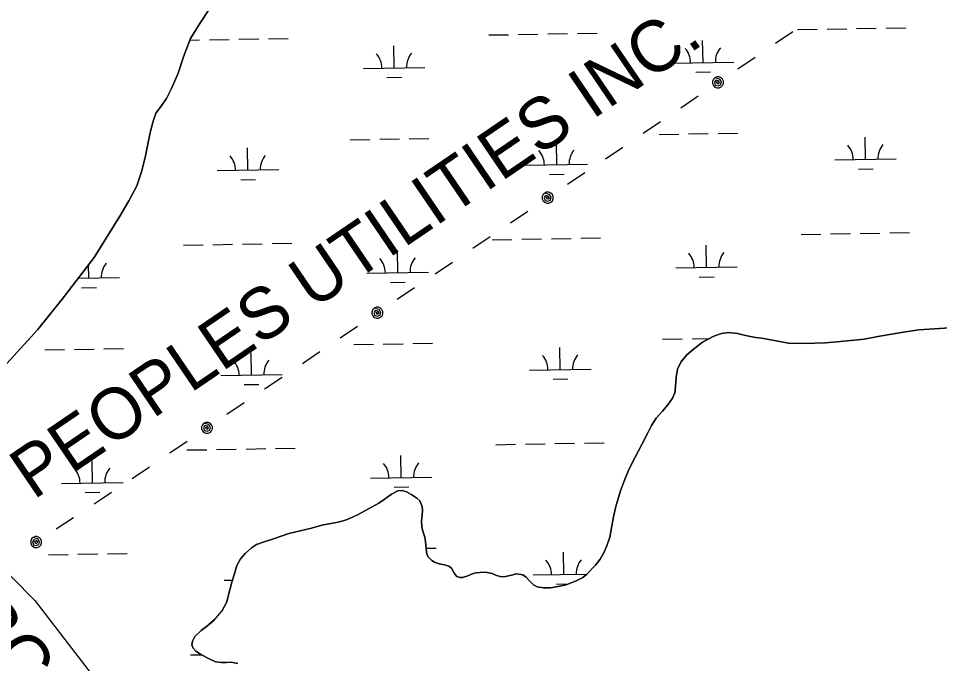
# Model space of a CAD drawing. Extents: x 3892998 to 3931244, y 278583 to 304547.
# Drawn here: x 3913620 to 3915117, y 292624 to 293672 of the extents above; entities that cross this region are included whole.
import ezdxf

# ---------------------------------------------------------------- set-up
doc = ezdxf.new("R2010")
doc.units = 0
for name, color, linetype in [('V-RIVR-RANG-IDEN', 7, 'Continuous'), ('V-TOPO-SHOR', 7, 'Continuous'), ('V-UTIL-IDEN', 7, 'Continuous'), ('V-UTIL-LINE', 7, 'Continuous'), ('V-WETL-SWMP', 7, 'Continuous')]:
    doc.layers.add(name, color=color, linetype=linetype)

msp = doc.modelspace()

# ---------------------------------------------------------------- linework, layer by layer
at = {"layer": 'V-TOPO-SHOR'}
for points in [[(3913929.6, 293686), (3913914.8, 293664), (3913909.3, 293655.3), (3913899.8, 293639.2), (3913888.5, 293609.4), (3913879.8, 293583), (3913868.9, 293558.2), (3913860.8, 293541.7), (3913850.2, 293527.3), (3913843.6, 293518.3), (3913839.6, 293506.9), (3913835.7, 293493.1), (3913833.2, 293481.6), (3913825.8, 293446.1), (3913820.3, 293422.7), (3913812.6, 293400.3), (3913799.5, 293375.8), (3913785, 293350.9), (3913743.1, 293284), (3913691.2, 293215.9), (3913650.9, 293166.2), (3913590.6, 293099.5)], [(3914291.8, 292791.8), (3914296.2, 292788.9), (3914303.7, 292786.1), (3914312.5, 292784.5), (3914319.6, 292782.4), (3914323.8, 292779.5), (3914327.6, 292772.4), (3914329.5, 292769), (3914332.6, 292765.6), (3914337.3, 292763.9), (3914341.8, 292764.1), (3914350.5, 292767.1), (3914359.1, 292770.6), (3914363.9, 292771.9), (3914370.2, 292772.4), (3914379.2, 292772.6), (3914389.9, 292770.5), (3914397, 292767.4), (3914405.1, 292765.2), (3914411.5, 292765.8), (3914419.3, 292767.5), (3914429.2, 292769.9), (3914439.6, 292768.3), (3914445.1, 292764.5), (3914450.4, 292758.8), (3914456.8, 292752.5), (3914462.9, 292749.2), (3914473.5, 292747.2), (3914484.5, 292747.4), (3914500.1, 292749.9), (3914510.3, 292752.5), (3914526.3, 292758.8), (3914537.2, 292764.3), (3914543.3, 292769), (3914557.9, 292784), (3914565.2, 292793.7), (3914571.7, 292805.2), (3914576.9, 292817.4), (3914581.2, 292829.9), (3914584, 292844.8), (3914587.3, 292862.8), (3914591.1, 292879.5), (3914598.5, 292905), (3914604.9, 292922.1), (3914611.4, 292938.1), (3914615.9, 292947), (3914633.7, 292981.1), (3914642.7, 292999), (3914648.7, 293011.1), (3914656.6, 293022.9), (3914666.4, 293034.3), (3914675.1, 293044.5), (3914682.8, 293055.4), (3914686.6, 293063.9), (3914687.9, 293073.8), (3914688.8, 293089.6), (3914690.8, 293102.4), (3914696.3, 293113.7), (3914705.8, 293125), (3914713.7, 293132.4), (3914731.7, 293146.2), (3914750.2, 293155.9), (3914762.3, 293160.1), (3914773.9, 293162.1), (3914788.4, 293160.3), (3914801.3, 293157.3), (3914818, 293153.9), (3914828, 293152.6), (3914871.3, 293144.7), (3914892.2, 293144.1), (3914914.1, 293144.7), (3914931.6, 293145.3), (3914956, 293147.3), (3914994.2, 293151.4), (3915016.7, 293155.4), (3915042.2, 293159.6), (3915061.4, 293163), (3915083, 293166.5), (3915141.7, 293170.3)], [(3913976.7, 292624.4), (3913965.8, 292626.7), (3913958.3, 292626.3), (3913949.9, 292625.9), (3913940.4, 292627.4), (3913929, 292632.4), (3913917.4, 292638.3), (3913908.6, 292644.5), (3913903.9, 292649.5), (3913902.1, 292654.9), (3913902.8, 292660.8), (3913907, 292668.2), (3913916.9, 292677.9), (3913925.2, 292684.2), (3913938.3, 292695.1), (3913950.6, 292709.4), (3913958.6, 292724.8), (3913961.7, 292736.1), (3913966.9, 292756.7), (3913970.5, 292768.2), (3913975.2, 292783.4), (3913981, 292794.2), (3913988.8, 292803.2), (3913998.9, 292812.4), (3914007.2, 292817.7), (3914019.2, 292821.8), (3914034.7, 292826.8), (3914048.4, 292831.6), (3914059.7, 292835.4), (3914096.4, 292844.4), (3914113.2, 292849), (3914127.6, 292851.8), (3914139.8, 292854.2), (3914151.6, 292857.4), (3914163.2, 292861.9), (3914172.4, 292866.4), (3914205.9, 292884.7), (3914214.2, 292890.6), (3914226.2, 292899.6), (3914236.4, 292904.7), (3914243.8, 292905.5), (3914250.6, 292903.3), (3914259.3, 292898.3), (3914267.5, 292893.1), (3914272.2, 292888.9), (3914276.4, 292879.2), (3914276.9, 292873.3), (3914276.2, 292865), (3914275, 292855.9), (3914275.6, 292846.1), (3914277.5, 292837.8), (3914279.1, 292834.4), (3914280.3, 292829.7), (3914281.4, 292822.4), (3914282.5, 292811.5), (3914283.1, 292804.7), (3914285.3, 292798.2), (3914291.8, 292791.8)]]:
    msp.add_lwpolyline(points, dxfattribs=at)
at = {"layer": 'V-UTIL-LINE'}
for points in [[(3906680.9, 302363.5), (3908344.9, 300090), (3912732.6, 293653.7), (3913646.8, 292726.8), (3916248.7, 289346), (3918159.9, 287579.4), (3921518.3, 284435.1)], [(3914850.2, 293631.8), (3914878.3, 293651)], [(3914789, 293590.1), (3914817.1, 293609.3)], [(3914756.8, 293568.2), (3914754.1, 293569.2), (3914754.7, 293566.9), (3914757.3, 293566), (3914759.5, 293567.9), (3914757.7, 293570.8), (3914753.1, 293571.8), (3914750.9, 293568.1), (3914752.5, 293563.5), (3914757, 293562.5), (3914761.1, 293564.1), (3914762.5, 293568.8), (3914759.6, 293573.5), (3914751.8, 293575.6), (3914749.3, 293573.1), (3914748, 293569.8), (3914748, 293566.3), (3914749.4, 293563.1), (3914751.9, 293560.6), (3914755.2, 293559.3), (3914758.7, 293559.3), (3914761.9, 293560.7), (3914764.4, 293563.2), (3914765.7, 293566.5), (3914765.6, 293570), (3914764.3, 293573.2), (3914761.8, 293575.7), (3914758.5, 293577), (3914755, 293577), (3914751.8, 293575.6)], [(3914696.5, 293527), (3914724.6, 293546.2)], [(3914635.2, 293485.6), (3914663.4, 293504.6)], [(3914573.9, 293444.2), (3914602, 293463.2)], [(3914512.5, 293402.8), (3914540.7, 293421.8)], [(3914480.2, 293381), (3914477.5, 293382), (3914478.1, 293379.8), (3914480.7, 293378.8), (3914482.9, 293380.7), (3914481.1, 293383.6), (3914476.5, 293384.6), (3914474.3, 293381), (3914475.9, 293376.4), (3914480.3, 293375.3), (3914484.5, 293376.9), (3914485.8, 293381.6), (3914483, 293386.3), (3914475.2, 293388.4), (3914472.7, 293386), (3914471.4, 293382.7), (3914471.4, 293379.2), (3914472.7, 293376), (3914475.2, 293373.5), (3914478.5, 293372.2), (3914482, 293372.2), (3914485.2, 293373.5), (3914487.7, 293376), (3914489, 293379.3), (3914489, 293382.8), (3914487.7, 293386), (3914485.2, 293388.5), (3914481.9, 293389.8), (3914478.4, 293389.8), (3914475.2, 293388.4)], [(3914419.7, 293340.1), (3914447.9, 293359.2)], [(3914358.4, 293298.7), (3914386.5, 293317.8)], [(3914297, 293257.3), (3914325.2, 293276.4)], [(3914235.7, 293215.9), (3914263.9, 293235)], [(3914203.4, 293194.1), (3914200.7, 293195.2), (3914201.2, 293192.9), (3914203.8, 293192), (3914206.1, 293193.9), (3914204.3, 293196.8), (3914199.7, 293197.8), (3914197.5, 293194.1), (3914199, 293189.5), (3914203.5, 293188.4), (3914207.7, 293190.1), (3914209, 293194.7), (3914206.2, 293199.4), (3914198.3, 293201.6), (3914195.9, 293199.1), (3914194.5, 293195.8), (3914194.6, 293192.3), (3914195.9, 293189.1), (3914198.4, 293186.6), (3914201.7, 293185.3), (3914205.2, 293185.3), (3914208.4, 293186.7), (3914210.9, 293189.2), (3914212.2, 293192.4), (3914212.2, 293195.9), (3914210.8, 293199.2), (3914208.3, 293201.6), (3914205.1, 293203), (3914201.6, 293202.9), (3914198.3, 293201.6)], [(3914142.9, 293153.3), (3914171, 293172.3)], [(3914081.5, 293111.9), (3914109.7, 293130.9)], [(3914020.2, 293070.5), (3914048.4, 293089.5)], [(3913958.9, 293029.1), (3913987, 293048.1)], [(3913926.5, 293007.2), (3913923.9, 293008.3), (3913924.4, 293006), (3913927, 293005.1), (3913929.2, 293007), (3913927.5, 293009.9), (3913922.9, 293010.9), (3913920.7, 293007.3), (3913922.2, 293002.6), (3913926.7, 293001.5), (3913930.8, 293003.2), (3913932.2, 293007.8), (3913929.4, 293012.5), (3913921.5, 293014.7), (3913919, 293012.2), (3913917.7, 293009), (3913917.7, 293005.4), (3913919.1, 293002.2), (3913921.6, 292999.7), (3913924.8, 292998.4), (3913928.3, 292998.4), (3913931.6, 292999.8), (3913934.1, 293002.3), (3913935.4, 293005.5), (3913935.4, 293009), (3913934, 293012.3), (3913931.5, 293014.7), (3913928.3, 293016.1), (3913924.8, 293016.1), (3913921.5, 293014.7)], [(3913866, 292966.4), (3913894.2, 292985.4)], [(3913804.7, 292925), (3913832.9, 292944)], [(3913743.3, 292883.7), (3913754.5, 292891.1), (3913771.6, 292902.6)], [(3913681.4, 292843.1), (3913709.8, 292861.8)], [(3913648.8, 292821.7), (3913646.2, 292822.8), (3913646.7, 292820.5), (3913649.3, 292819.6), (3913651.5, 292821.4), (3913649.8, 292824.3), (3913645.2, 292825.4), (3913642.9, 292821.8), (3913644.4, 292817.2), (3913648.9, 292816), (3913653.1, 292817.6), (3913654.5, 292822.2), (3913651.7, 292827), (3913643.9, 292829.2), (3913641.4, 292826.8), (3913640, 292823.5), (3913640, 292820), (3913641.3, 292816.8), (3913643.8, 292814.3), (3913647, 292812.9), (3913650.5, 292812.9), (3913653.8, 292814.2), (3913656.3, 292816.6), (3913657.6, 292819.9), (3913657.7, 292823.4), (3913656.4, 292826.6), (3913653.9, 292829.2), (3913650.7, 292830.5), (3913647.1, 292830.6), (3913643.9, 292829.2)]]:
    msp.add_lwpolyline(points, dxfattribs=at)
at = {"layer": 'V-WETL-SWMP'}
for p, q in [((3913914.8, 293664), (3913929.6, 293686)), ((3913899.8, 293639.2), (3913909.3, 293655.3)), ((3913909.3, 293655.3), (3913914.8, 293664)), ((3914934.1, 293654.6), (3914966.1, 293655.2)), ((3914982.1, 293655.4), (3915014.1, 293656)), ((3915030.1, 293656.3), (3915062.1, 293656.8)), ((3914026.5, 293638.9), (3914058.5, 293639.5)), ((3914384.3, 293645.1), (3914416.3, 293645.6)), ((3914432.3, 293645.9), (3914464.3, 293646.5)), ((3914480.3, 293646.8), (3914512.3, 293647.3)), ((3914528.3, 293647.6), (3914560.3, 293648.1)), ((3914886.1, 293653.8), (3914918.1, 293654.3)), ((3913888.5, 293609.4), (3913899.8, 293639.2)), ((3913898.8, 293636.7), (3913914.5, 293637)), ((3913930.5, 293637.2), (3913962.5, 293637.8)), ((3913978.5, 293638.1), (3914010.5, 293638.6)), ((3914230.6, 293591.7), (3914230, 293627.7)), ((3914732.5, 293600.4), (3914731.8, 293636.4)), ((3913879.8, 293583), (3913888.5, 293609.4)), ((3914682.5, 293599.5), (3914782.4, 293601.2)), ((3913868.9, 293558.2), (3913879.8, 293583)), ((3914180.6, 293590.8), (3914280.6, 293592.5)), ((3914720.7, 293584.7), (3914744.7, 293585.1)), ((3914218.9, 293576), (3914242.9, 293576.5)), ((3913860.8, 293541.7), (3913868.9, 293558.2)), ((3913850.2, 293527.3), (3913860.8, 293541.7)), ((3913843.6, 293518.3), (3913850.2, 293527.3)), ((3913835.7, 293493.1), (3913839.6, 293506.9)), ((3913839.6, 293506.9), (3913843.6, 293518.3)), ((3913833.2, 293481.6), (3913835.7, 293493.1)), ((3913825.8, 293446.1), (3913833.2, 293481.6)), ((3914159.2, 293475), (3914191.2, 293475.6)), ((3914207.2, 293475.8), (3914239.2, 293476.4)), ((3914255.2, 293476.7), (3914287.2, 293477.2)), ((3914661.1, 293483.7), (3914693.1, 293484.2)), ((3914709.1, 293484.5), (3914741, 293485.1)), ((3914757, 293485.3), (3914789, 293485.9)), ((3914996.7, 293443.1), (3914996, 293479.1)), ((3913993, 293425.7), (3913992.4, 293461.7)), ((3914494.8, 293434.4), (3914494.2, 293470.4)), ((3913820.3, 293422.7), (3913825.8, 293446.1)), ((3914444.8, 293433.5), (3914544.8, 293435.2)), ((3914946.7, 293442.2), (3915046.6, 293443.9)), ((3913812.6, 293400.3), (3913820.3, 293422.7)), ((3913943, 293424.8), (3914043, 293426.5)), ((3914483.1, 293418.7), (3914507.1, 293419.1)), ((3914984.9, 293427.4), (3915008.9, 293427.8)), ((3913799.5, 293375.8), (3913812.6, 293400.3)), ((3913981.3, 293410), (3914005.3, 293410.5)), ((3913785, 293350.9), (3913799.5, 293375.8)), ((3913743.1, 293284), (3913785, 293350.9)), ((3914390.1, 293312.5), (3914422.1, 293313)), ((3914438.1, 293313.3), (3914470.1, 293313.9)), ((3914486.1, 293314.1), (3914518.1, 293314.7)), ((3914534.1, 293315), (3914566, 293315.5)), ((3914891.9, 293321.2), (3914923.9, 293321.7)), ((3914939.9, 293322), (3914971.9, 293322.5)), ((3914987.9, 293322.8), (3915019.9, 293323.4)), ((3915035.9, 293323.6), (3915067.9, 293324.2)), ((3913888.2, 293303.8), (3913920.2, 293304.3)), ((3913936.2, 293304.6), (3913968.2, 293305.2)), ((3913984.2, 293305.4), (3914016.2, 293306)), ((3914032.2, 293306.3), (3914064.2, 293306.8)), ((3914738.2, 293267.7), (3914737.6, 293303.7)), ((3913691.2, 293215.9), (3913743.1, 293284)), ((3914236.4, 293259.1), (3914235.8, 293295.1)), ((3913734.5, 293250.4), (3913734.2, 293272.3)), ((3914688.2, 293266.9), (3914788.2, 293268.6)), ((3913717.2, 293250.1), (3913784.5, 293251.2)), ((3914186.4, 293258.2), (3914286.4, 293259.9)), ((3914726.5, 293252.1), (3914750.5, 293252.5)), ((3914224.7, 293243.4), (3914248.6, 293243.8)), ((3913722.8, 293234.7), (3913746.8, 293235.1)), ((3913650.9, 293166.2), (3913691.2, 293215.9)), ((3913590.6, 293099.5), (3913650.9, 293166.2)), ((3914773.9, 293162.1), (3914762.3, 293160.1)), ((3914788.4, 293160.3), (3914773.9, 293162.1)), ((3915061.4, 293163), (3915042.2, 293159.6)), ((3915083, 293166.5), (3915061.4, 293163)), ((3915141.7, 293170.3), (3915083, 293166.5)), ((3914666.8, 293151.1), (3914698.8, 293151.6)), ((3914731.7, 293146.2), (3914713.7, 293132.4)), ((3914714.8, 293151.9), (3914743.5, 293152.4)), ((3914750.2, 293155.9), (3914731.7, 293146.2)), ((3914762.3, 293160.1), (3914750.2, 293155.9)), ((3914801.3, 293157.3), (3914788.4, 293160.3)), ((3914818, 293153.9), (3914801.3, 293157.3)), ((3914828, 293152.6), (3914818, 293153.9)), ((3914871.3, 293144.7), (3914828, 293152.6)), ((3914956, 293147.3), (3914931.6, 293145.3)), ((3914994.2, 293151.4), (3914956, 293147.3)), ((3915016.7, 293155.4), (3914994.2, 293151.4)), ((3915042.2, 293159.6), (3915016.7, 293155.4)), ((3913663.2, 293133.7), (3913695.1, 293134.2)), ((3913711.1, 293134.5), (3913743.1, 293135.1)), ((3913759.1, 293135.3), (3913791.1, 293135.9)), ((3914165, 293142.4), (3914197, 293142.9)), ((3914213, 293143.2), (3914245, 293143.8)), ((3914261, 293144), (3914293, 293144.6)), ((3914500.6, 293101.7), (3914500, 293137.7)), ((3914713.7, 293132.4), (3914705.8, 293125)), ((3914892.2, 293144.1), (3914871.3, 293144.7)), ((3914914.1, 293144.7), (3914892.2, 293144.1)), ((3914931.6, 293145.3), (3914914.1, 293144.7)), ((3913998.7, 293093.1), (3913998.1, 293129.1)), ((3914705.8, 293125), (3914696.3, 293113.7)), ((3914450.6, 293100.9), (3914550.6, 293102.6)), ((3914690.8, 293102.4), (3914688.8, 293089.6)), ((3914696.3, 293113.7), (3914690.8, 293102.4)), ((3913948.8, 293092.2), (3914048.7, 293093.9)), ((3914488.8, 293086.1), (3914512.8, 293086.5)), ((3914688.8, 293089.6), (3914687.9, 293073.8)), ((3913987, 293077.4), (3914011, 293077.8)), ((3914687.9, 293073.8), (3914686.6, 293063.9)), ((3914686.6, 293063.9), (3914682.8, 293055.4)), ((3914675.1, 293044.5), (3914666.4, 293034.3)), ((3914682.8, 293055.4), (3914675.1, 293044.5)), ((3914666.4, 293034.3), (3914656.6, 293022.9)), ((3914648.7, 293011.1), (3914642.7, 292999)), ((3914656.6, 293022.9), (3914648.7, 293011.1)), ((3914642.7, 292999), (3914633.7, 292981.1)), ((3914443.8, 292980.7), (3914475.8, 292981.2)), ((3914491.8, 292981.5), (3914523.8, 292982.1)), ((3914539.8, 292982.3), (3914571.8, 292982.9)), ((3914633.7, 292981.1), (3914615.9, 292947.1)), ((3913894, 292971.2), (3913926, 292971.7)), ((3913942, 292972), (3913974, 292972.5)), ((3913990, 292972.8), (3914022, 292973.4)), ((3914038, 292973.6), (3914070, 292974.2)), ((3914395.8, 292979.8), (3914427.8, 292980.4)), ((3913740.3, 292917.7), (3913739.7, 292953.7)), ((3914242.1, 292926.4), (3914241.5, 292962.4)), ((3914611.4, 292938.1), (3914604.9, 292922.1)), ((3914615.9, 292947.1), (3914611.4, 292938.1)), ((3914192.1, 292925.6), (3914292.1, 292927.3)), ((3914604.9, 292922.1), (3914598.5, 292905)), ((3913690.3, 292916.9), (3913790.3, 292918.6)), ((3914230.4, 292910.8), (3914254.4, 292911.2)), ((3913728.6, 292902.1), (3913752.6, 292902.5)), ((3914226.2, 292899.6), (3914214.2, 292890.6)), ((3914236.4, 292904.7), (3914226.2, 292899.6)), ((3914243.8, 292905.5), (3914236.4, 292904.7)), ((3914250.6, 292903.3), (3914243.8, 292905.5)), ((3914259.3, 292898.3), (3914250.6, 292903.3)), ((3914267.5, 292893.1), (3914259.3, 292898.3)), ((3914272.2, 292888.9), (3914267.5, 292893.1)), ((3914598.5, 292905), (3914591.1, 292879.5)), ((3914205.9, 292884.7), (3914172.4, 292866.4)), ((3914214.2, 292890.6), (3914205.9, 292884.7)), ((3914276.4, 292879.2), (3914272.2, 292888.9)), ((3914276.9, 292873.3), (3914276.4, 292879.2)), ((3914591.1, 292879.5), (3914587.3, 292862.8)), ((3914163.2, 292861.9), (3914151.6, 292857.4)), ((3914172.4, 292866.4), (3914163.2, 292861.9)), ((3914275.1, 292855.9), (3914276.2, 292865)), ((3914276.2, 292865), (3914276.9, 292873.3)), ((3914587.3, 292862.8), (3914584, 292844.8)), ((3914113.2, 292849), (3914096.4, 292844.4)), ((3914127.6, 292851.8), (3914113.2, 292849)), ((3914139.8, 292854.2), (3914127.6, 292851.8)), ((3914151.6, 292857.4), (3914139.8, 292854.2)), ((3914275.6, 292846.1), (3914275.1, 292855.9)), ((3914277.5, 292837.8), (3914275.6, 292846.1)), ((3914048.4, 292831.6), (3914034.7, 292826.8)), ((3914059.7, 292835.4), (3914048.4, 292831.6)), ((3914096.4, 292844.4), (3914059.7, 292835.4)), ((3914279.1, 292834.4), (3914277.5, 292837.8)), ((3914280.3, 292829.7), (3914279.1, 292834.4)), ((3914584, 292844.8), (3914581.2, 292829.9)), ((3914007.2, 292817.7), (3913998.9, 292812.4)), ((3914019.2, 292821.8), (3914007.2, 292817.7)), ((3914034.7, 292826.8), (3914019.2, 292821.8)), ((3914281.4, 292822.4), (3914280.3, 292829.7)), ((3914282.5, 292811.5), (3914281.4, 292822.4)), ((3914576.9, 292817.4), (3914571.7, 292805.2)), ((3914581.2, 292829.9), (3914576.9, 292817.4)), ((3913668.9, 292801.1), (3913700.9, 292801.6)), ((3913716.9, 292801.9), (3913748.9, 292802.4)), ((3913764.9, 292802.7), (3913796.9, 292803.3)), ((3913988.8, 292803.2), (3913981, 292794.2)), ((3913998.9, 292812.4), (3913988.8, 292803.2)), ((3914282.5, 292811.7), (3914298.7, 292812)), ((3914283.1, 292804.7), (3914282.5, 292811.5)), ((3914285.3, 292798.2), (3914283.1, 292804.7)), ((3914506.3, 292769.1), (3914505.7, 292805.1)), ((3914571.7, 292805.2), (3914565.2, 292793.7)), ((3913981, 292794.2), (3913975.2, 292783.4)), ((3914291.8, 292791.8), (3914285.3, 292798.2)), ((3914296.2, 292788.9), (3914291.8, 292791.8)), ((3914303.7, 292786.1), (3914296.2, 292788.9)), ((3914565.2, 292793.7), (3914557.9, 292784)), ((3913975.2, 292783.4), (3913970.5, 292768.2)), ((3914312.5, 292784.5), (3914303.7, 292786.1)), ((3914319.6, 292782.4), (3914312.5, 292784.5)), ((3914323.8, 292779.5), (3914319.6, 292782.4)), ((3914327.6, 292772.4), (3914323.8, 292779.5)), ((3914329.5, 292769), (3914327.6, 292772.4)), ((3914363.9, 292771.9), (3914359.1, 292770.6)), ((3914370.2, 292772.4), (3914363.9, 292771.9)), ((3914379.2, 292772.6), (3914370.2, 292772.4)), ((3914389.9, 292770.5), (3914379.2, 292772.6)), ((3914557.9, 292784), (3914543.3, 292769)), ((3913954.5, 292759.6), (3913967.9, 292759.8)), ((3913966.9, 292756.7), (3913961.7, 292736.1)), ((3913970.5, 292768.2), (3913966.9, 292756.7)), ((3914332.6, 292765.6), (3914329.5, 292769)), ((3914337.3, 292763.9), (3914332.6, 292765.6)), ((3914341.8, 292764.1), (3914337.3, 292763.9)), ((3914350.5, 292767.1), (3914341.8, 292764.1)), ((3914359.1, 292770.6), (3914350.5, 292767.1)), ((3914397, 292767.4), (3914389.9, 292770.5)), ((3914405.1, 292765.2), (3914397, 292767.4)), ((3914411.5, 292765.8), (3914405.1, 292765.2)), ((3914419.3, 292767.5), (3914411.5, 292765.8)), ((3914429.2, 292769.9), (3914419.3, 292767.5)), ((3914439.6, 292768.3), (3914429.2, 292769.9)), ((3914445.1, 292764.5), (3914439.6, 292768.3)), ((3914450.4, 292758.8), (3914445.1, 292764.5)), ((3914456.8, 292752.5), (3914450.4, 292758.8)), ((3914456.3, 292768.3), (3914544, 292769.8)), ((3914526.3, 292758.8), (3914510.3, 292752.5)), ((3914537.2, 292764.3), (3914526.3, 292758.8)), ((3914543.3, 292769), (3914537.2, 292764.3)), ((3914462.9, 292749.2), (3914456.8, 292752.5)), ((3914473.5, 292747.2), (3914462.9, 292749.2)), ((3914484.5, 292747.4), (3914473.5, 292747.2)), ((3914500.1, 292749.9), (3914484.5, 292747.4)), ((3914494.6, 292753.5), (3914513.6, 292753.8)), ((3914510.3, 292752.5), (3914500.1, 292749.9)), ((3913961.7, 292736.1), (3913958.6, 292724.8)), ((3913958.6, 292724.8), (3913950.6, 292709.4)), ((3913950.6, 292709.4), (3913938.3, 292695.2)), ((3913925.2, 292684.2), (3913916.9, 292677.9)), ((3913938.3, 292695.2), (3913925.2, 292684.2)), ((3913907, 292668.2), (3913902.8, 292660.8)), ((3913916.9, 292677.9), (3913907, 292668.2)), ((3913902.8, 292660.8), (3913902.1, 292654.9)), ((3913902.1, 292654.9), (3913903.9, 292649.5)), ((3913899.8, 292638.5), (3913916.7, 292638.8)), ((3913903.9, 292649.5), (3913908.6, 292644.5)), ((3913908.6, 292644.5), (3913917.4, 292638.3)), ((3913917.4, 292638.3), (3913929, 292632.4)), ((3913929, 292632.4), (3913940.4, 292627.4)), ((3913940.4, 292627.4), (3913949.9, 292625.9)), ((3913949.9, 292625.9), (3913958.3, 292626.3)), ((3913958.3, 292626.3), (3913965.8, 292626.7)), ((3913965.8, 292626.7), (3913976.7, 292624.4))]:
    msp.add_line(p, q, dxfattribs=at)
for centre, start, end in [((3914175.4, 293591.2), 0.2199, 41.7635), ((3914285.9, 293593.1), 140.2199, 181.7635), ((3914677.2, 293599.9), 0.2199, 41.7635), ((3914787.7, 293601.8), 140.2199, 181.7635), ((3914941.4, 293442.6), 0.2199, 41.7635), ((3915051.9, 293444.5), 140.2199, 181.7635), ((3913937.7, 293425.2), 0.2199, 41.7635), ((3914048.2, 293427.1), 140.2199, 181.7635), ((3914439.6, 293433.9), 0.2199, 41.7635), ((3914550, 293435.8), 140.2199, 181.7635), ((3914181.1, 293258.6), 0.2199, 41.7635), ((3914291.6, 293260.5), 140.2199, 181.7635), ((3914683, 293267.3), 0.2199, 41.7635), ((3914793.4, 293269.2), 140.2199, 181.7635), ((3913789.8, 293251.8), 140.2199, 181.7635), ((3913943.5, 293092.6), 0.2199, 41.7635), ((3914054, 293094.5), 140.2199, 181.7635), ((3914445.3, 293101.3), 0.2199, 41.7635), ((3914555.8, 293103.2), 140.2199, 181.7635), ((3913685.1, 292917.3), 0.2199, 41.7635), ((3913795.5, 292919.2), 140.2199, 181.7635), ((3914186.9, 292926), 0.2199, 41.7635), ((3914297.4, 292927.9), 140.2199, 181.7635), ((3914451.1, 292768.6), 0.2199, 41.7635), ((3914561.6, 292770.5), 140.2199, 181.7635)]:
    msp.add_arc(centre, 35.2, start, end, dxfattribs=at)

# ---------------------------------------------------------------- texts
at = {"layer": 'V-RIVR-RANG-IDEN'}
msp.add_text('R-BC 5', height=83, rotation=309.7794, dxfattribs=at).set_placement((3913447.5, 292783.2))
at = {"layer": 'V-UTIL-IDEN'}
msp.add_text('PEOPLES UTILITIES INC.', height=83, rotation=34.2279, dxfattribs=at).set_placement((3913644.4, 292889.2))

doc.saveas('drawing.dxf')
